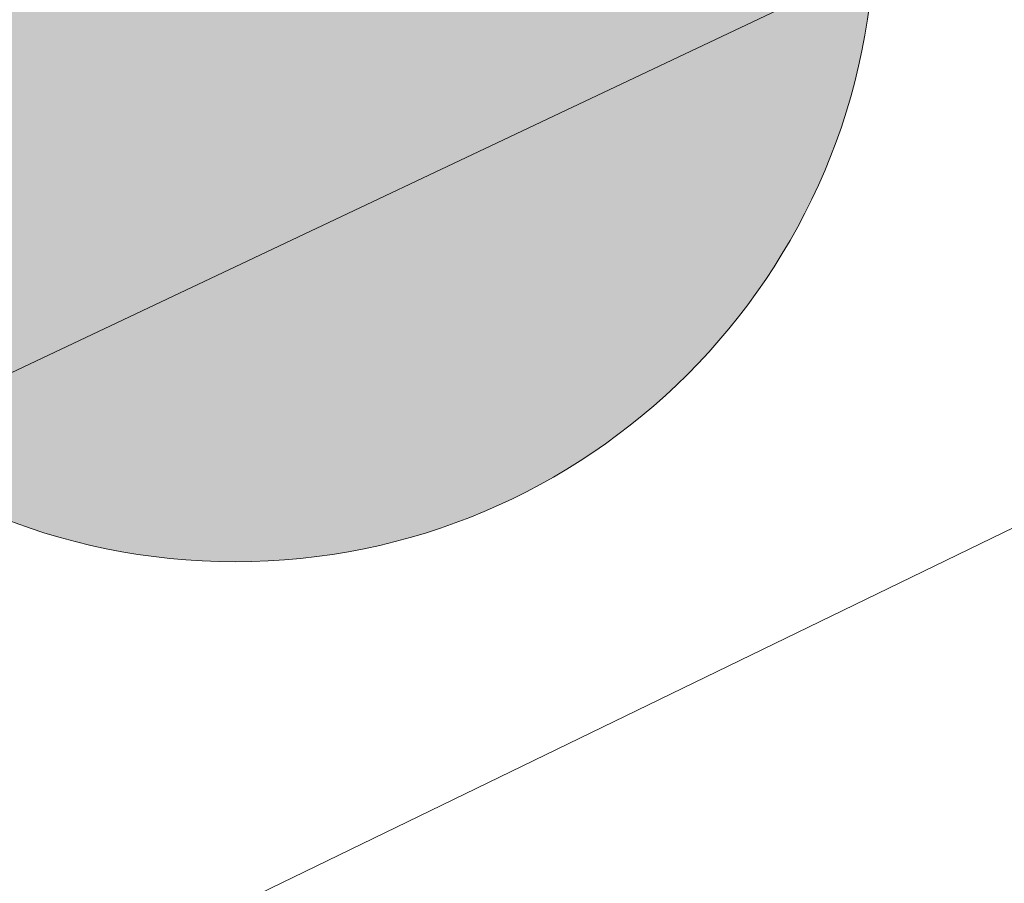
# Model space of a CAD drawing. Header units: metres. Extents: x 163628 to 167676, y 402708 to 405373.
# Tile 803 of 1056: x 166433.25 to 166436.33, y 404383.8 to 404386.5. Entities that reach past the tile are written whole.
import ezdxf

# ---------------------------------------------------------------- set-up
doc = ezdxf.new("R2010")
doc.units = ezdxf.units.M
doc.layers.get('0').update_dxf_attribs({"lineweight": 25})
for name, color, linetype, lineweight in [('X-CA190022.004-UO-BGT_Ondergrond$0$GE_479_BTDGroenvoorziening_grasenkruida_GEM', 253, 'Continuous', 9), ('X-CA190022.004-UO-BGT_Ondergrond$0$GE_504_WTDWaterloop_sloot_Vlak_GEM', 253, 'Continuous', 9), ('X-CA190022.004-UO-BGT_Ondergrond$0$GE_541_OWTOever_slootkant_Vlak_GEM', 253, 'Continuous', 9), ('X-CA190022.004-UO-DWM_Beplanting$0$B-WE-GR-BOOM-S AFKOMSTIG UIT BGT', 252, 'Continuous', 0)]:
    doc.layers.add(name, color=color, linetype=linetype, lineweight=lineweight)
doc.layers.add('X-CA190022.004-UO-DWM_Beplanting$0$B-WE-GR-BOOM-S AFKOMSTIG UIT BOMENBESTAND GEMEENTE', color=252, linetype='Continuous')

# ---------------------------------------------------------------- blocks, each defined once
blk = doc.blocks.new('X-CA190022.004-UO-DWM_Beplanting$0$SGR-BOOM_01-SO')
at = {"color": 0, "linetype": 'ByBlock', "lineweight": 18}
blk.add_circle((0, 0), 2, dxfattribs=at)
blk = doc.blocks.new('X-CA190022.004-UO-DWM_Beplanting$0$IMGEOBoom')
at = {"transparency": 33554457}
h = blk.add_hatch(color=256, dxfattribs=at)
h.dxf.hatch_style = 1
edge = h.paths.add_edge_path()
edge.add_arc((0, 0), 100, 0, 360)
edge = h.paths.add_edge_path(flags=17)
edge.add_arc((0, 0), 12.5, 0, 360)
at = {"xscale": 50, "yscale": 50, "zscale": 50}
blk.add_blockref('X-CA190022.004-UO-DWM_Beplanting$0$SGR-BOOM_01-SO', (0, 0), dxfattribs=at)

msp = doc.modelspace()

# ---------------------------------------------------------------- linework, layer by layer
at = {"layer": 'X-CA190022.004-UO-BGT_Ondergrond$0$GE_479_BTDGroenvoorziening_grasenkruida_GEM', "flags": 128}
msp.add_lwpolyline([(166336.177, 404338.347), (166362.282, 404350.81), (166382.869, 404360.584), (166402.268, 404370.292), (166431.523, 404384.588), (166454.942, 404395.665), (166474.552, 404405.1), (166493.316, 404414.196), (166508.664, 404421.261), (166516.137, 404424.067), (166517.818, 404424.526), (166518.436, 404424.629), (166518.914, 404424.318), (166519.302, 404423.699), (166519.584, 404423.052), (166519.805, 404422.274), (166519.854, 404421.567), (166519.784, 404420.961), (166519.601, 404420.495), (166518.805, 404419.445), (166245.53, 404287.59)], dxfattribs=at)
at = {"layer": 'X-CA190022.004-UO-BGT_Ondergrond$0$GE_504_WTDWaterloop_sloot_Vlak_GEM', "flags": 128}
msp.add_lwpolyline([(166407.05, 404371.045), (166428.029, 404380.867), (166445.596, 404389.392), (166462.548, 404397.491), (166477.241, 404404.696), (166494.1, 404412.446), (166511.445, 404420.645), (166517.603, 404423.205), (166517.96, 404423.222), (166518.342, 404422.847), (166518.525, 404422.287), (166518.599, 404421.927), (166518.476, 404421.395), (166499.287, 404412.353), (166479.949, 404403.194), (166461.055, 404394.342), (166439.438, 404383.807), (166417.612, 404373.31), (166397.017, 404363.305)], dxfattribs=at)
at = {"layer": 'X-CA190022.004-UO-BGT_Ondergrond$0$GE_541_OWTOever_slootkant_Vlak_GEM', "flags": 128}
for points in [[(166336.177, 404338.347), (166362.282, 404350.81), (166382.869, 404360.584), (166402.268, 404370.292), (166431.523, 404384.588), (166454.942, 404395.665), (166474.552, 404405.1), (166493.316, 404414.196), (166508.664, 404421.261), (166516.137, 404424.067), (166517.818, 404424.526), (166518.436, 404424.629), (166518.914, 404424.318), (166519.302, 404423.699), (166519.584, 404423.052), (166519.805, 404422.274), (166519.854, 404421.567), (166519.784, 404420.961), (166519.601, 404420.495), (166518.805, 404419.445)], [(166376.281, 404355.048), (166397.135, 404365.924), (166407.05, 404371.045), (166428.029, 404380.867), (166445.596, 404389.392), (166462.548, 404397.491), (166477.241, 404404.696), (166494.1, 404412.446), (166511.445, 404420.645), (166517.603, 404423.205), (166517.96, 404423.222), (166518.342, 404422.847), (166518.525, 404422.287), (166518.599, 404421.927), (166518.476, 404421.395), (166499.287, 404412.353), (166479.949, 404403.194), (166461.055, 404394.342), (166439.438, 404383.807), (166417.612, 404373.31), (166397.017, 404363.305), (166369.729, 404350.197), (166358.292, 404344.75), (166346.657, 404338.999)]]:
    msp.add_lwpolyline(points, dxfattribs=at)

# ---------------------------------------------------------------- block references
at = {"layer": 'X-CA190022.004-UO-DWM_Beplanting$0$B-WE-GR-BOOM-S AFKOMSTIG UIT BGT', "xscale": 0.02, "yscale": 0.02, "zscale": 0.02}
msp.add_blockref('X-CA190022.004-UO-DWM_Beplanting$0$IMGEOBoom', (166433.928, 404386.803), dxfattribs=at)
at = {"layer": 'X-CA190022.004-UO-DWM_Beplanting$0$B-WE-GR-BOOM-S AFKOMSTIG UIT BOMENBESTAND GEMEENTE', "xscale": 0.02, "yscale": 0.02, "zscale": 0.02}
msp.add_blockref('X-CA190022.004-UO-DWM_Beplanting$0$IMGEOBoom', (166433.928, 404386.803), dxfattribs=at)

doc.saveas('drawing.dxf')
